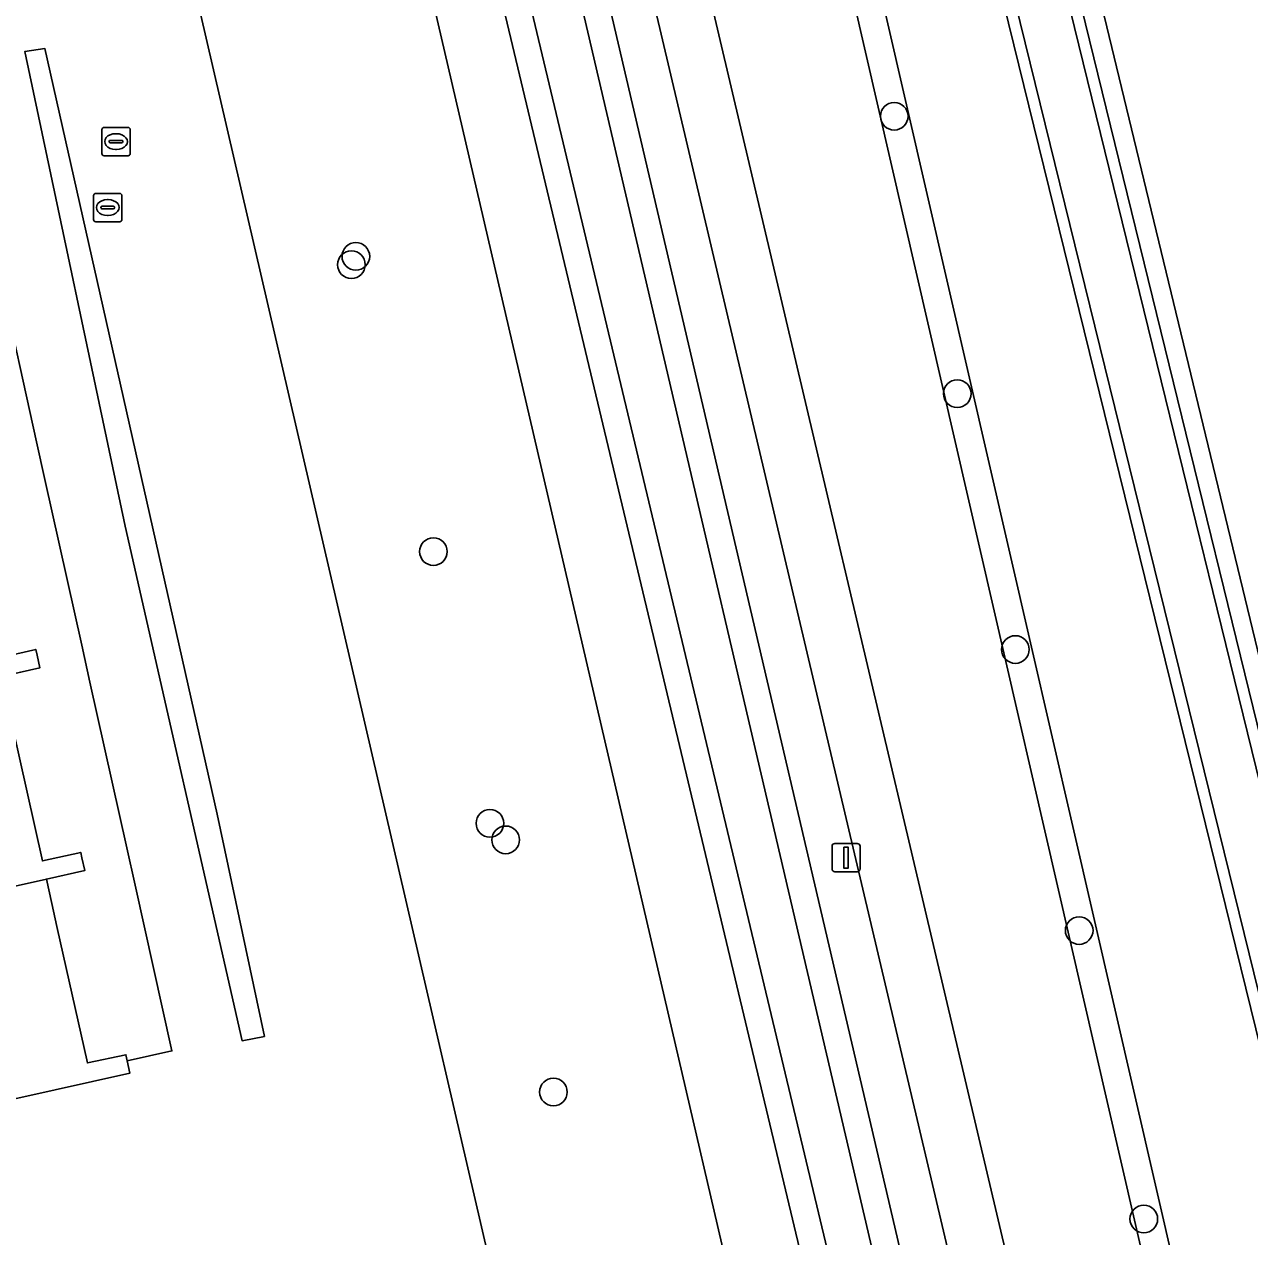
# Model space of a CAD drawing. Extents: x 156661 to 157576, y 383570 to 384425.
# Drawn here: x 156829.98 to 156873.33, y 383943.95 to 383986.86 of the extents above; entities that cross this region are included whole.
import ezdxf

# ---------------------------------------------------------------- set-up
doc = ezdxf.new("R2010")
doc.units = 0
for name, color, linetype in [('IMGEO_Boom', 7, 'Continuous'), ('IMGEO_Erf', 7, 'Continuous'), ('IMGEO_Groenvoorziening', 7, 'Continuous'), ('IMGEO_Haag', 7, 'Continuous'), ('IMGEO_Hek', 7, 'Continuous'), ('IMGEO_Lichtmast', 7, 'Continuous'), ('IMGEO_Muur', 7, 'Continuous'), ('IMGEO_Oever', 7, 'Continuous'), ('IMGEO_Pand', 7, 'Continuous'), ('IMGEO_Rioolput', 7, 'Continuous'), ('IMGEO_Voetpad_open', 7, 'Continuous'), ('IMGEO_Waterloop', 7, 'Continuous')]:
    doc.layers.add(name, color=color, linetype=linetype)

msp = doc.modelspace()

# ---------------------------------------------------------------- linework, layer by layer
at = {"layer": 'IMGEO_Boom'}
for centre in [(156860.755, 383983.608), (156841.55, 383978.354), (156841.707, 383978.648), (156862.985, 383973.789), (156844.452, 383968.199), (156865.042, 383964.732), (156846.45, 383958.581), (156847.008, 383957.995), (156867.3, 383954.785), (156848.698, 383949.07), (156869.586, 383944.576)]:
    msp.add_circle(centre, 0.489, dxfattribs=at)
at = {"layer": 'IMGEO_Erf'}
for points in [[(156971.911, 384032.865), (156863.465, 384006.689), (156882.007, 383929.988), (156953.099, 383937.896), (156953.011, 383938.269), (156952.494, 383938.147), (156951.881, 383940.49), (156952.407, 383940.603), (156956.295, 383941.53), (156956.425, 383941.002), (156956.745, 383941.083), (156956.615, 383941.611), (156956.564, 383941.597), (156954.882, 383948.869), (156959.573, 383949.776), (156961.258, 383942.72)], [(156829.541, 383962.109), (156830.615, 383957.249), (156831.971, 383957.553), (156832.016, 383957.354), (156832.116, 383956.908), (156830.76, 383956.604), (156830.952, 383955.74), (156831.132, 383954.932), (156832.21, 383950.101), (156833.57, 383950.388), (156833.616, 383950.172), (156835.202, 383950.524), (156833.897, 383956.394), (156833.605, 383957.707), (156832.301, 383963.571), (156832.009, 383964.885), (156830.705, 383970.755), (156830.41, 383972.082), (156829.107, 383977.94)], [(156829.025, 383964.425), (156830.38, 383964.735), (156830.426, 383964.533), (156830.528, 383964.088), (156829.173, 383963.778)]]:
    msp.add_lwpolyline(points, dxfattribs=at)
at = {"layer": 'IMGEO_Groenvoorziening'}
for points in [[(156825.282, 384070.084), (156860.158, 383919.98), (156867.979, 383920.714), (156867.866, 383921.383), (156832.423, 384071.718)], [(156954.897, 383930.297), (156954.665, 383931.279), (156875.116, 383923.557), (156857.538, 383999.895), (156855.447, 384008.779), (156854.961, 384008.661), (156854.475, 384008.544), (156856.565, 383999.666), (156874.225, 383922.969), (156874.338, 383922.477), (156874.835, 383922.525)], [(156874.835, 383922.525), (156874.338, 383922.477), (156874.225, 383922.969), (156856.565, 383999.666), (156854.475, 384008.544), (156851.846, 384007.908), (156849.631, 384007.372), (156870.13, 383920.364), (156875.218, 383920.862)], [(156838.471, 383951.04), (156836.8, 383958.91), (156830.707, 383986.002), (156829.994, 383985.898), (156833.551, 383969.097), (156837.68, 383950.884)], [(156829.994, 383985.898), (156830.707, 383986.002), (156836.8, 383958.91), (156838.471, 383951.04), (156837.68, 383950.884), (156833.551, 383969.097)]]:
    msp.add_lwpolyline(points, close=True, dxfattribs=at)
for points in [[(156853.18, 383919.265), (156854.491, 383919.448), (156860.158, 383919.98), (156825.282, 384070.084), (156817.43, 384068.287), (156851.989, 383919.079)], [(156851.989, 383919.079), (156817.43, 384068.287)], [(156836.685, 384046.556), (156846.808, 384004.086), (156865.113, 383925.704)], [(156861.939, 383925.229), (156862.009, 383925.475), (156861.632, 383926.582), (156857.459, 383943.277), (156846.139, 383990.769), (156837.808, 384026.146), (156834.432, 384042.083), (156834.089, 384043.235), (156833.431, 384045.96)], [(156971.825, 384035.574), (156971.462, 384036.848), (156855.447, 384008.779), (156857.538, 383999.895), (156875.116, 383923.557), (156954.665, 383931.279), (156953.099, 383937.896)], [(156953.099, 383937.896), (156882.007, 383929.988), (156863.465, 384006.689), (156971.911, 384032.865), (156984.848, 383993.384), (157001.305, 383943.16), (156963.71, 383939.037), (156964.423, 383936.119), (156965.671, 383936.392)], [(156862.766, 384006.287), (156881.463, 383929.99)], [(156878.907, 383929.526), (156860.158, 384005.773)], [(156829.107, 383977.94), (156830.41, 383972.082), (156830.705, 383970.755), (156832.009, 383964.885), (156832.301, 383963.571), (156833.605, 383957.707), (156833.897, 383956.394), (156835.202, 383950.524), (156833.616, 383950.172), (156833.708, 383949.734), (156810.924, 383944.655)]]:
    msp.add_lwpolyline(points, dxfattribs=at)
at = {"layer": 'IMGEO_Haag'}
for points in [[(156857.538, 383999.895), (156855.447, 384008.779), (156854.961, 384008.661), (156854.475, 384008.544), (156856.565, 383999.666), (156874.225, 383922.969), (156874.338, 383922.477), (156874.835, 383922.525), (156954.897, 383930.297), (156954.665, 383931.279), (156875.116, 383923.557)], [(156838.471, 383951.04), (156836.8, 383958.91), (156830.707, 383986.002), (156829.994, 383985.898), (156833.551, 383969.097), (156837.68, 383950.884)]]:
    msp.add_lwpolyline(points, close=True, dxfattribs=at)
at = {"layer": 'IMGEO_Hek'}
msp.add_lwpolyline([(156953.099, 383937.896), (156882.007, 383929.988), (156863.465, 384006.689), (156971.911, 384032.865), (156984.848, 383993.384), (157001.305, 383943.16)], dxfattribs=at)
at = {"layer": 'IMGEO_Lichtmast'}
for p, q in [((156858.555, 383956.966), (156858.555, 383957.766)), ((156858.555, 383957.766), (156858.555, 383956.966)), ((156858.655, 383957.866), (156859.445, 383957.866)), ((156859.445, 383957.866), (156858.655, 383957.866)), ((156859.545, 383957.766), (156859.545, 383956.966)), ((156859.545, 383956.966), (156859.545, 383957.766)), ((156859.445, 383956.866), (156858.655, 383956.866)), ((156858.655, 383956.866), (156859.445, 383956.866))]:
    msp.add_line(p, q, dxfattribs=at)
msp.add_lwpolyline([(156858.975, 383957.741), (156859.125, 383957.741), (156859.125, 383956.991), (156858.975, 383956.991), (156858.975, 383957.741)], dxfattribs=at)
for centre, start, end in [((156858.655, 383957.766), 90, 180), ((156858.655, 383957.766), 90, 180), ((156859.445, 383957.766), 0, 90), ((156859.445, 383957.766), 360, 90), ((156858.655, 383956.966), 180, 270), ((156858.655, 383956.966), 180, 270), ((156859.445, 383956.966), 270, 0), ((156859.445, 383956.966), 270, 0)]:
    msp.add_arc(centre, 0.1, start, end, dxfattribs=at)
at = {"layer": 'IMGEO_Muur'}
for points in [[(156829.107, 383977.94), (156830.41, 383972.082)], [(156830.705, 383970.755), (156832.009, 383964.885)], [(156832.301, 383963.571), (156833.605, 383957.707)], [(156833.897, 383956.394), (156835.202, 383950.524), (156833.616, 383950.172)]]:
    msp.add_lwpolyline(points, dxfattribs=at)
at = {"layer": 'IMGEO_Oever'}
for points in [[(156835.811, 384046.116), (156845.881, 384003.867), (156864.119, 383925.774)], [(156833.431, 384045.96), (156834.089, 384043.235), (156834.432, 384042.083), (156837.808, 384026.146), (156846.139, 383990.769), (156857.459, 383943.277), (156861.632, 383926.582), (156862.009, 383925.475), (156861.939, 383925.229)], [(156863.002, 383925.486), (156862.901, 383925.812), (156862.546, 383926.851), (156858.384, 383943.503), (156847.066, 383990.989), (156838.738, 384026.354), (156835.356, 384042.318), (156835.009, 384043.483), (156834.425, 384045.9)], [(156879.298, 383929.636), (156860.453, 384006.276)], [(156862.381, 384006.152), (156881.069, 383929.893)], [(156881.463, 383929.99), (156862.766, 384006.287)], [(156860.158, 384005.773), (156878.907, 383929.526)], [(156865.113, 383925.704), (156846.808, 384004.086)]]:
    msp.add_lwpolyline(points, dxfattribs=at)
at = {"layer": 'IMGEO_Pand'}
for points in [[(156829.173, 383963.778), (156830.528, 383964.088), (156830.426, 383964.533), (156830.38, 383964.735), (156829.025, 383964.425), (156827.936, 383969.283), (156827.753, 383970.099), (156827.561, 383970.954), (156817.633, 383968.783), (156818.766, 383963.704), (156813.25, 383962.197), (156809.413, 383961.077), (156809.71, 383959.75), (156809.776, 383959.454), (156813.669, 383960.322), (156819.243, 383961.564)], [(156830.76, 383956.604), (156832.116, 383956.908), (156832.016, 383957.354), (156831.971, 383957.553), (156830.615, 383957.249), (156829.541, 383962.109), (156829.363, 383962.918), (156829.173, 383963.778), (156819.243, 383961.564), (156820.365, 383956.532), (156814.85, 383955.025), (156811.004, 383953.894), (156811.217, 383952.951), (156811.304, 383952.568), (156811.369, 383952.281), (156815.268, 383953.15), (156820.842, 383954.393)], [(156816.448, 383947.854), (156812.614, 383946.722), (156812.91, 383945.395), (156810.861, 383944.938), (156810.91, 383944.714), (156810.924, 383944.655), (156833.708, 383949.734), (156833.616, 383950.172), (156833.57, 383950.388), (156832.21, 383950.101), (156831.132, 383954.932), (156830.952, 383955.74), (156830.76, 383956.604), (156820.842, 383954.393), (156821.964, 383949.362)]]:
    msp.add_lwpolyline(points, close=True, dxfattribs=at)
at = {"layer": 'IMGEO_Rioolput'}
for p, q in [((156832.722, 383982.285), (156832.722, 383983.137)), ((156832.797, 383983.211), (156833.649, 383983.211)), ((156833.723, 383983.137), (156833.723, 383982.285)), ((156832.981, 383982.705), (156832.981, 383982.717)), ((156833.024, 383982.754), (156833.422, 383982.754)), ((156833.21, 383982.991), (156833.235, 383982.991)), ((156833.465, 383982.717), (156833.465, 383982.705)), ((156833.419, 383982.668), (156833.021, 383982.668)), ((156833.233, 383982.431), (156833.208, 383982.431)), ((156833.649, 383982.211), (156832.797, 383982.211)), ((156832.43, 383979.951), (156832.43, 383980.803)), ((156832.505, 383980.877), (156833.357, 383980.877)), ((156832.918, 383980.657), (156832.943, 383980.657)), ((156833.431, 383980.803), (156833.431, 383979.951)), ((156832.689, 383980.371), (156832.689, 383980.383)), ((156833.127, 383980.334), (156832.729, 383980.334)), ((156832.732, 383980.42), (156833.13, 383980.42)), ((156833.173, 383980.383), (156833.173, 383980.371)), ((156833.357, 383979.877), (156832.505, 383979.877)), ((156832.941, 383980.097), (156832.916, 383980.097))]:
    msp.add_line(p, q, dxfattribs=at)
for points in [[(156832.722, 383982.285), (156832.722, 383983.137)], [(156832.797, 383983.211), (156833.649, 383983.211)], [(156833.723, 383983.137), (156833.723, 383982.285)], [(156833.649, 383982.211), (156832.797, 383982.211)], [(156832.43, 383979.951), (156832.43, 383980.803)], [(156832.505, 383980.877), (156833.357, 383980.877)], [(156833.431, 383980.803), (156833.431, 383979.951)], [(156833.357, 383979.877), (156832.505, 383979.877)]]:
    msp.add_lwpolyline(points, dxfattribs=at)
for centre, radius, start, end in [((156832.799, 383983.135), 0.0765, 91.552, 178.448), ((156832.799, 383983.135), 0.0765, 91.552, 178.448), ((156833.647, 383983.135), 0.0765, 1.552, 88.448), ((156833.647, 383983.135), 0.0765, 1.552, 88.448), ((156833.021, 383982.714), 0.0403, 85.8775, 175.7526), ((156833.018, 383982.704), 0.0366, 178.938, 274.7102), ((156833.422, 383982.711), 0.043, 264.8664, 352.4533), ((156833.426, 383982.716), 0.0386, 1.7309, 96.639), ((156832.799, 383982.287), 0.0765, 181.552, 268.448), ((156832.799, 383982.287), 0.0765, 181.552, 268.448), ((156833.647, 383982.287), 0.0765, 271.552, 358.448), ((156833.647, 383982.287), 0.0765, 271.552, 358.448), ((156832.507, 383980.801), 0.0765, 91.552, 178.448), ((156832.507, 383980.801), 0.0765, 91.552, 178.448), ((156833.355, 383980.801), 0.0765, 1.552, 88.448), ((156833.355, 383980.801), 0.0765, 1.552, 88.448), ((156832.729, 383980.38), 0.0403, 85.8775, 175.7526), ((156832.726, 383980.37), 0.0366, 178.938, 274.7102), ((156833.13, 383980.377), 0.043, 264.8664, 352.4533), ((156833.134, 383980.382), 0.0386, 1.7309, 96.639), ((156832.507, 383979.953), 0.0765, 181.552, 268.448), ((156832.507, 383979.953), 0.0765, 181.552, 268.448), ((156833.355, 383979.953), 0.0765, 271.552, 358.448), ((156833.355, 383979.953), 0.0765, 271.552, 358.448)]:
    msp.add_arc(centre, radius, start, end, dxfattribs=at)
for centre, major_axis, ratio, start_param, end_param in [((156833.209, 383982.711), (-0.387, 0.002), 0.722429, 4.712389, 7.853982), ((156833.234, 383982.711), (-0.39, 0.002), 0.717154, 1.570796, 4.712389), ((156832.917, 383980.377), (-0.387, 0.002), 0.722429, 4.712389, 7.853982), ((156832.942, 383980.377), (-0.39, 0.002), 0.717154, 1.570796, 4.712389)]:
    msp.add_ellipse(centre, major_axis=major_axis, ratio=ratio, start_param=start_param, end_param=end_param, dxfattribs=at)
at = {"layer": 'IMGEO_Voetpad_open'}
msp.add_lwpolyline([(156849.631, 384007.372), (156849.171, 384009.324), (156834.367, 384072.163), (156832.423, 384071.718), (156867.866, 383921.383), (156867.979, 383920.714), (156870.13, 383920.364)], close=True, dxfattribs=at)
at = {"layer": 'IMGEO_Waterloop'}
for points in [[(156834.425, 384045.9), (156835.009, 384043.483), (156835.356, 384042.318), (156838.738, 384026.354), (156847.066, 383990.989), (156858.384, 383943.503), (156862.546, 383926.851), (156862.901, 383925.812), (156863.002, 383925.486)], [(156860.453, 384006.276), (156879.298, 383929.636)], [(156881.069, 383929.893), (156862.381, 384006.152)], [(156864.119, 383925.774), (156845.881, 384003.867)]]:
    msp.add_lwpolyline(points, dxfattribs=at)

doc.saveas('drawing.dxf')
